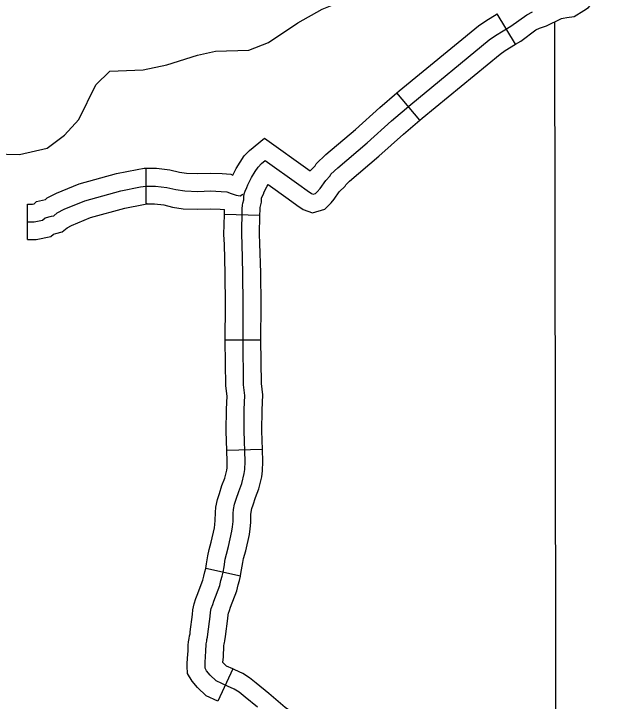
# Model space of a CAD drawing. Extents: x 1377389 to 1380723, y 1168351 to 1170484.
# Drawn here: x 1379168.8 to 1379218.9, y 1168954.5 to 1169012.5 of the extents above; entities that cross this region are included whole.
import ezdxf

# ---------------------------------------------------------------- set-up
doc = ezdxf.new("R2010")
doc.units = 0
doc.layers.add('B_Fill', color=7, linetype='Continuous')

msp = doc.modelspace()

# ---------------------------------------------------------------- linework, layer by layer
at = {"layer": 'B_Fill'}
for p, q in [((1379211.138, 1169009.922), (1379209.588, 1169012.49)), ((1379203.058, 1169003.518), (1379201.12, 1169005.808)), ((1379179.948, 1168996.452), (1379179.948, 1168999.452)), ((1379169.955, 1168993.441), (1379169.955, 1168996.441)), ((1379189.56, 1168995.483), (1379186.561, 1168995.545)), ((1379189.637, 1168984.945), (1379186.637, 1168984.967)), ((1379189.771, 1168975.745), (1379186.773, 1168975.644)), ((1379187.911, 1168965.042), (1379184.982, 1168965.692)), ((1379187.272, 1168957.219), (1379186.014, 1168954.496))]:
    msp.add_line(p, q, dxfattribs=at)
for points in [[(1379211.138, 1169009.922), (1379211.567, 1169010.18), (1379212.858, 1169011.122), (1379213.161, 1169011.273), (1379213.738, 1169011.478), (1379215.008, 1169012.079), (1379215.149, 1169012.105), (1379215.467, 1169012.176), (1379216.088, 1169012.269), (1379216.905, 1169012.754), (1379217.299, 1169013.03), (1379217.722, 1169013.524), (1379218.026, 1169014.005), (1379218.356, 1169014.576), (1379218.507, 1169015.181), (1379218.565, 1169015.672), (1379218.58, 1169016.378), (1379218.659, 1169016.615), (1379218.873, 1169017.443), (1379218.873, 1169017.763)], [(1379167.063, 1169000.674), (1379169.259, 1169000.621), (1379171.616, 1169001.154), (1379173.078, 1169002.24), (1379174.274, 1169003.558), (1379175.718, 1169006.484), (1379176.879, 1169007.64), (1379179.707, 1169007.768), (1379181.709, 1169008.17), (1379184.297, 1169008.99), (1379185.802, 1169009.336), (1379188.631, 1169009.423), (1379190.287, 1169010.055), (1379192.769, 1169011.712), (1379194.807, 1169012.876), (1379196.364, 1169013.484), (1379197.413, 1169014.357)], [(1379201.12, 1169005.808), (1379201.321, 1169005.979), (1379208.01, 1169011.477), (1379208.615, 1169011.903), (1379209.588, 1169012.49)], [(1379209.435, 1169010.646), (1379210.736, 1169011.431), (1379212.075, 1169012.407), (1379212.572, 1169012.656)], [(1379214.565, 1168941.269), (1379214.439, 1169011.809)], [(1379188.137, 1168984.956), (1379188.159, 1168987.924), (1379188.13, 1168990.611), (1379188.056, 1168993.061), (1379188.027, 1168993.873), (1379188.071, 1168996.029), (1379188.086, 1168996.339), (1379188.13, 1168996.501), (1379188.189, 1168996.782), (1379188.2, 1168997.048), (1379188.222, 1168997.299), (1379188.311, 1168997.527), (1379188.451, 1168997.823), (1379188.53, 1168998.069), (1379188.856, 1168998.682), (1379189.162, 1168999.179), (1379189.41, 1168999.562), (1379189.697, 1168999.869), (1379190.003, 1169000.117), (1379192.834, 1168998.088), (1379193.541, 1168997.571), (1379193.905, 1168997.323), (1379194.058, 1168997.265), (1379194.249, 1168997.323), (1379194.383, 1168997.457), (1379194.632, 1168997.763), (1379195.11, 1168998.433), (1379195.492, 1168998.816), (1379195.55, 1168998.95), (1379196.124, 1168999.486), (1379198.61, 1169001.591), (1379200.676, 1169003.467), (1379202.282, 1169004.827), (1379208.919, 1169010.282), (1379209.435, 1169010.646)], [(1379203.058, 1169003.518), (1379203.243, 1169003.675), (1379209.828, 1169009.088), (1379210.256, 1169009.389), (1379211.138, 1169009.922)], [(1379193.798, 1168999.242), (1379194.227, 1168999.672), (1379194.295, 1168999.83), (1379195.126, 1169000.607), (1379197.621, 1169002.719), (1379199.687, 1169004.596), (1379201.12, 1169005.808)], [(1379195.566, 1168996.534), (1379195.826, 1168996.854), (1379196.259, 1168997.46), (1379196.758, 1168997.96), (1379196.804, 1168998.069), (1379197.121, 1168998.365), (1379199.599, 1169000.464), (1379201.665, 1169002.339), (1379203.058, 1169003.518)], [(1379187.267, 1168998.888), (1379187.553, 1168999.427), (1379187.893, 1168999.981), (1379188.225, 1169000.491), (1379188.672, 1169000.968), (1379189.946, 1169002.004), (1379193.798, 1168999.242)], [(1379169.955, 1168996.441), (1379170.371, 1168996.441), (1379170.495, 1168996.466), (1379170.706, 1168996.662), (1379171.468, 1168996.828), (1379171.613, 1168996.948), (1379172.395, 1168997.362), (1379174.309, 1168998.143), (1379177.465, 1168999.005), (1379179.206, 1168999.354), (1379179.797, 1168999.452), (1379179.948, 1168999.452)], [(1379179.948, 1168999.452), (1379180.822, 1168999.452), (1379181.959, 1168999.321), (1379182.762, 1168999.13), (1379183.353, 1168999.041), (1379184.327, 1168999.008), (1379185.407, 1168999.046), (1379186.379, 1168999.005), (1379187.116, 1168998.948), (1379187.267, 1168998.888)], [(1379169.955, 1168994.941), (1379170.519, 1168994.941), (1379171.203, 1168995.078), (1379171.425, 1168995.283), (1379171.972, 1168995.403), (1379172.16, 1168995.454), (1379172.45, 1168995.694), (1379173.031, 1168996.002), (1379174.791, 1168996.72), (1379177.81, 1168997.544), (1379179.477, 1168997.878), (1379179.921, 1168997.952), (1379180.736, 1168997.952), (1379181.698, 1168997.841), (1379182.476, 1168997.656), (1379183.217, 1168997.544), (1379184.328, 1168997.507), (1379185.401, 1168997.544), (1379186.29, 1168997.507), (1379186.772, 1168997.47), (1379187.142, 1168997.322), (1379187.549, 1168997.174), (1379187.882, 1168997.137), (1379188.105, 1168997.285)], [(1379189.56, 1168995.483), (1379189.57, 1168995.978), (1379189.576, 1168996.103), (1379189.589, 1168996.15), (1379189.682, 1168996.595), (1379189.697, 1168996.951), (1379189.697, 1168996.951), (1379189.848, 1168997.268), (1379189.917, 1168997.482), (1379190.158, 1168997.937), (1379190.254, 1168998.092), (1379191.954, 1168996.873), (1379192.675, 1168996.347), (1379193.207, 1168995.982), (1379194.005, 1168995.683), (1379195.043, 1168995.995), (1379195.499, 1168996.451), (1379195.567, 1168996.535)], [(1379169.955, 1168993.441), (1379170.668, 1168993.441), (1379171.911, 1168993.69), (1379172.144, 1168993.905), (1379172.33, 1168993.946), (1379172.865, 1168994.092), (1379173.287, 1168994.44), (1379173.667, 1168994.641), (1379175.274, 1168995.297), (1379178.156, 1168996.084), (1379179.747, 1168996.402), (1379180.045, 1168996.452), (1379179.948, 1168996.452)], [(1379179.948, 1168996.452), (1379180.649, 1168996.452), (1379181.438, 1168996.361), (1379182.19, 1168996.182), (1379183.08, 1168996.048), (1379184.328, 1168996.007), (1379185.396, 1168996.043), (1379186.201, 1168996.01), (1379186.57, 1168995.981)], [(1379186.561, 1168995.545), (1379186.57, 1168995.981)], [(1379186.637, 1168984.967), (1379186.659, 1168987.921), (1379186.63, 1168990.58), (1379186.557, 1168993.012), (1379186.526, 1168993.862), (1379186.561, 1168995.545)], [(1379189.637, 1168984.945), (1379189.659, 1168987.926), (1379189.63, 1168990.642), (1379189.555, 1168993.111), (1379189.527, 1168993.885), (1379189.56, 1168995.483)], [(1379189.345, 1168953.996), (1379188.31, 1168954.85), (1379187.806, 1168955.25), (1379187.389, 1168955.505), (1379186.817, 1168955.777), (1379185.872, 1168956.213), (1379185.373, 1168956.695), (1379185.064, 1168957.059), (1379184.937, 1168957.277), (1379184.93, 1168957.474), (1379184.93, 1168957.669), (1379184.976, 1168958.355), (1379184.995, 1168958.633), (1379185.004, 1168958.911), (1379185.013, 1168959.115), (1379185.032, 1168959.328), (1379185.069, 1168959.569), (1379185.087, 1168959.717), (1379185.133, 1168959.893), (1379185.171, 1168960.152), (1379185.355, 1168961.64), (1379185.395, 1168962), (1379185.455, 1168962.319), (1379185.575, 1168962.659), (1379185.675, 1168962.939), (1379186.174, 1168964.258), (1379186.274, 1168964.678), (1379186.373, 1168965.037), (1379186.453, 1168965.397), (1379186.533, 1168965.837), (1379186.633, 1168966.476), (1379186.733, 1168966.916), (1379186.912, 1168967.555), (1379187.192, 1168968.834), (1379187.252, 1168969.214), (1379187.292, 1168969.654), (1379187.302, 1168970.333), (1379187.337, 1168970.662), (1379187.423, 1168971.129), (1379187.561, 1168971.544), (1379187.769, 1168972.184), (1379188.045, 1168972.876), (1379188.235, 1168973.706), (1379188.287, 1168974.052), (1379188.304, 1168974.726), (1379188.218, 1168977.303), (1379188.235, 1168979.102), (1379188.287, 1168980.295), (1379188.184, 1168981.195), (1379188.137, 1168984.956)], [(1379186.773, 1168975.644), (1379186.718, 1168977.285), (1379186.736, 1168979.142), (1379186.783, 1168980.242), (1379186.685, 1168981.099), (1379186.637, 1168984.938)], [(1379189.771, 1168975.745), (1379189.718, 1168977.321), (1379189.735, 1168979.062), (1379189.791, 1168980.349), (1379189.682, 1168981.29), (1379189.637, 1168984.975)], [(1379184.982, 1168965.693), (1379184.983, 1168965.694), (1379185.054, 1168966.086), (1379185.159, 1168966.758), (1379185.278, 1168967.285), (1379185.456, 1168967.919), (1379185.717, 1168969.112), (1379185.763, 1168969.399), (1379185.793, 1168969.733), (1379185.803, 1168970.423), (1379185.851, 1168970.877), (1379185.967, 1168971.504), (1379186.136, 1168972.012), (1379186.357, 1168972.694), (1379186.609, 1168973.324), (1379186.76, 1168973.985), (1379186.79, 1168974.183), (1379186.804, 1168974.72), (1379186.773, 1168975.644)], [(1379187.911, 1168965.042), (1379187.924, 1168965.1), (1379188.012, 1168965.587), (1379188.107, 1168966.194), (1379188.187, 1168966.547), (1379188.368, 1168967.192), (1379188.667, 1168968.557), (1379188.741, 1168969.029), (1379188.791, 1168969.574), (1379188.801, 1168970.243), (1379188.822, 1168970.446), (1379188.879, 1168970.753), (1379188.986, 1168971.076), (1379189.18, 1168971.674), (1379189.481, 1168972.427), (1379189.71, 1168973.427), (1379189.784, 1168973.921), (1379189.805, 1168974.732), (1379189.771, 1168975.745)], [(1379186.014, 1168954.496), (1379185.013, 1168954.958), (1379184.278, 1168955.667), (1379183.835, 1168956.189), (1379183.452, 1168956.846), (1379183.43, 1168957.447), (1379183.43, 1168957.72), (1379183.479, 1168958.455), (1379183.496, 1168958.708), (1379183.505, 1168958.97), (1379183.516, 1168959.214), (1379183.542, 1168959.507), (1379183.583, 1168959.776), (1379183.611, 1168960.002), (1379183.661, 1168960.191), (1379183.684, 1168960.351), (1379183.865, 1168961.815), (1379183.91, 1168962.221), (1379184.002, 1168962.709), (1379184.161, 1168963.161), (1379184.267, 1168963.457), (1379184.737, 1168964.699), (1379184.821, 1168965.052), (1379184.918, 1168965.401), (1379184.982, 1168965.692)], [(1379187.272, 1168957.219), (1379186.731, 1168957.469), (1379186.468, 1168957.723), (1379186.439, 1168957.757), (1379186.473, 1168958.254), (1379186.493, 1168958.558), (1379186.503, 1168958.852), (1379186.51, 1168959.016), (1379186.522, 1168959.149), (1379186.554, 1168959.362), (1379186.563, 1168959.432), (1379186.606, 1168959.595), (1379186.657, 1168959.954), (1379186.845, 1168961.465), (1379186.88, 1168961.779), (1379186.908, 1168961.93), (1379186.988, 1168962.158), (1379187.082, 1168962.421), (1379187.611, 1168963.817), (1379187.726, 1168964.303), (1379187.829, 1168964.674), (1379187.911, 1168965.042)], [(1379195.758, 1168949.715), (1379195.673, 1168949.858), (1379194.773, 1168951.256), (1379194.302, 1168951.807), (1379193.918, 1168952.211), (1379193.5, 1168952.63), (1379193.082, 1168953.011), (1379192.509, 1168953.393), (1379191.68, 1168953.967), (1379190.312, 1168955.143), (1379189.254, 1168956.016), (1379188.666, 1168956.483), (1379188.103, 1168956.826), (1379187.454, 1168957.135), (1379187.272, 1168957.219)]]:
    msp.add_lwpolyline(points, dxfattribs=at)

doc.saveas('drawing.dxf')
